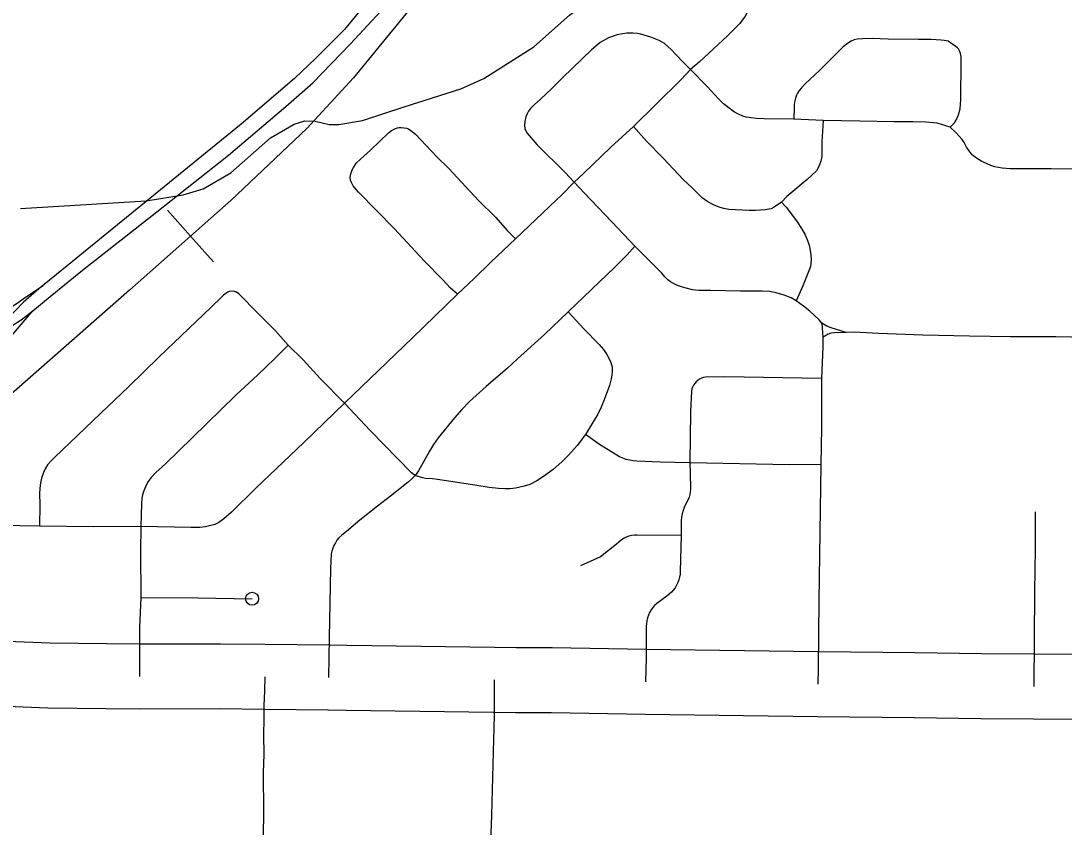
# Model space of a CAD drawing. Extents: x -19 to 366, y -4 to 359.
# Drawn here: x 150.286 to 151.042, y 185.832 to 186.417 of the extents above; entities that cross this region are included whole.
import ezdxf

# ---------------------------------------------------------------- set-up
doc = ezdxf.new("R2010")
doc.units = 0
for name, color, linetype in [('R_Contour Annot', 7, 'Continuous'), ('R_Striping', 7, 'Continuous'), ('R_Temp Easement', 7, 'Continuous'), ('R_Water Annot', 7, 'Continuous'), ('Sheet Fence', 7, 'Continuous')]:
    doc.layers.add(name, color=color, linetype=linetype)

msp = doc.modelspace()

# ---------------------------------------------------------------- linework, layer by layer
at = {"layer": 'R_Contour Annot'}
for p, q in [((150.46267, 185.96481), (150.46253, 185.96481)), ((150.46253, 185.96481), (150.5087, 185.96444)), ((150.50883, 185.96444), (150.52198, 185.96426)), ((150.52198, 185.96426), (150.52199, 185.96426)), ((150.52199, 185.96426), (150.62887, 185.96276)), ((150.62887, 185.96276), (150.62889, 185.96276)), ((150.73865, 185.96135), (150.86341, 185.95966)), ((150.86334, 185.95966), (150.93356, 185.95892)), ((150.93356, 185.95892), (150.93365, 185.95892)), ((150.93365, 185.95892), (150.98182, 185.95823)), ((150.98182, 185.95823), (150.98168, 185.95823)), ((150.98168, 185.95823), (151.01979, 185.95791)), ((150.50832, 185.9171), (150.46215, 185.91747)), ((150.52133, 185.91692), (150.50818, 185.9171)), ((150.6282, 185.91541), (150.52133, 185.91692)), ((150.86277, 185.91231), (150.738, 185.91401)), ((150.93306, 185.91158), (150.86284, 185.91231)), ((150.98114, 185.91089), (150.93297, 185.91158)), ((151.0194, 185.91056), (150.98128, 185.91088))]:
    msp.add_line(p, q, dxfattribs=at)
for points in [[(150.24218, 185.96657), (150.26324, 185.9676), (150.30654, 185.96578), (150.34773, 185.96529), (150.37174, 185.96522)], [(150.37165, 185.96522), (150.43023, 185.96527), (150.46267, 185.96481)], [(150.62889, 185.96276), (150.64456, 185.96252), (150.6707, 185.96243), (150.7387, 185.96135)], [(151.01984, 185.95791), (151.04922, 185.95761), (151.11726, 185.95727), (151.18426, 185.95601), (151.23794, 185.95471)], [(150.3716, 185.91788), (150.34738, 185.91795), (150.30527, 185.91844), (150.2634, 185.9202), (150.24449, 185.91928)], [(150.46201, 185.91747), (150.42991, 185.91792), (150.37169, 185.91788)], [(150.73795, 185.91401), (150.67024, 185.91508), (150.64412, 185.91518), (150.62818, 185.91541)], [(151.23679, 185.90737), (151.18324, 185.90867), (151.11669, 185.90992), (151.04886, 185.91026), (151.01935, 185.91056)]]:
    msp.add_lwpolyline(points, dxfattribs=at)
at = {"layer": 'R_Striping'}
for points in [[(150.55818, 186.45593), (150.53566, 186.42943), (150.52005, 186.41056), (150.49946, 186.38974), (150.48385, 186.37499), (150.44527, 186.34203), (150.42056, 186.32186), (150.35184, 186.26568), (150.31911, 186.23922), (150.29873, 186.22252), (150.28746, 186.21276), (150.28139, 186.20669), (150.27554, 186.20018), (150.27119, 186.19422)], [(150.24628, 186.05055), (150.24736, 186.0989), (150.2491, 186.12102), (150.2517, 186.13512), (150.25516, 186.14618), (150.26037, 186.15702), (150.26774, 186.17329), (150.27901, 186.18869), (150.29418, 186.20647), (150.30675, 186.2171), (150.33017, 186.23619), (150.38414, 186.27848), (150.43616, 186.31947), (150.47757, 186.35461), (150.49729, 186.37196), (150.5246, 186.40015), (150.54628, 186.42357), (150.56625, 186.44886)], [(150.81502, 186.43462), (150.81404, 186.42863), (150.81298, 186.42506), (150.81194, 186.4228), (150.81043, 186.42012), (150.80793, 186.41654), (150.80649, 186.41483), (150.79755, 186.40588), (150.77702, 186.38677), (150.77094, 186.38149)], [(150.77094, 186.38149), (150.76474, 186.3877), (150.75682, 186.39612), (150.75196, 186.40035), (150.75038, 186.40146), (150.74822, 186.40266), (150.74222, 186.40508), (150.73496, 186.40708), (150.73246, 186.40762), (150.72907, 186.40788), (150.72481, 186.40778), (150.72162, 186.4074), (150.71766, 186.40661), (150.71133, 186.40446), (150.70552, 186.40106), (150.69923, 186.39574), (150.67833, 186.37572), (150.67039, 186.36774), (150.66187, 186.35973), (150.65771, 186.35616), (150.65503, 186.35331), (150.65357, 186.35145), (150.6524, 186.34942), (150.65149, 186.34714), (150.65071, 186.34396), (150.65049, 186.34128), (150.65077, 186.33873), (150.65142, 186.33699), (150.65251, 186.33542), (150.65952, 186.3273), (150.67996, 186.30687), (150.68647, 186.29978)], [(150.95905, 186.33973), (150.96208, 186.34288), (150.96335, 186.34483), (150.96501, 186.34874), (150.96616, 186.35307), (150.96654, 186.35632), (150.96667, 186.35969), (150.96707, 186.38755), (150.9669, 186.39109), (150.96655, 186.39306), (150.96585, 186.39511), (150.96505, 186.39647), (150.96427, 186.39729), (150.95752, 186.40203), (150.95457, 186.40266), (150.95243, 186.40288), (150.94531, 186.4032), (150.93615, 186.40319), (150.91402, 186.40351), (150.90245, 186.40398), (150.89549, 186.40376), (150.89169, 186.40346), (150.88952, 186.40305), (150.88732, 186.40219), (150.88467, 186.4005), (150.88157, 186.39792), (150.87815, 186.39451), (150.8734, 186.39009), (150.86423, 186.38087), (150.854, 186.37125), (150.85125, 186.36828), (150.84972, 186.36638), (150.8484, 186.36436), (150.84773, 186.36297), (150.84692, 186.36078), (150.84611, 186.35777), (150.84597, 186.35602), (150.84609, 186.35393), (150.84569, 186.34565)], [(150.77094, 186.38149), (150.76415, 186.37419), (150.74599, 186.35648), (150.7295, 186.34012)], [(150.84569, 186.34565), (150.82421, 186.34581), (150.81866, 186.34605), (150.8145, 186.34646), (150.81124, 186.34705), (150.80885, 186.34777), (150.80573, 186.34907), (150.80275, 186.35064), (150.8007, 186.35198), (150.79487, 186.35676), (150.79121, 186.36029), (150.78313, 186.36904), (150.77094, 186.38149)], [(150.86694, 186.34469), (150.86613, 186.32903), (150.86602, 186.32329), (150.86614, 186.31841), (150.86541, 186.31502), (150.86397, 186.31111), (150.86216, 186.30813), (150.85539, 186.30185), (150.84062, 186.28947), (150.83677, 186.28536)], [(150.86694, 186.34469), (150.84569, 186.34565)], [(150.95905, 186.33973), (150.94949, 186.34254), (150.9469, 186.34296), (150.94141, 186.34348), (150.93196, 186.34369), (150.91836, 186.34369), (150.89349, 186.34401), (150.86694, 186.34469)], [(150.602, 186.21876), (150.59669, 186.22338), (150.59175, 186.22889), (150.57785, 186.2429), (150.55625, 186.26595), (150.53018, 186.29267), (150.52847, 186.29458), (150.52647, 186.29733), (150.52524, 186.29951), (150.52459, 186.30135), (150.52427, 186.30349), (150.52468, 186.3058), (150.52572, 186.30876), (150.52664, 186.31048), (150.52884, 186.31392), (150.53407, 186.31861), (150.53889, 186.32318), (150.55204, 186.3357), (150.55426, 186.33736), (150.55715, 186.33882), (150.55865, 186.3393), (150.55969, 186.33946), (150.56128, 186.33951), (150.56339, 186.33932), (150.56501, 186.33903), (150.56654, 186.33853), (150.56823, 186.33745), (150.57147, 186.33459), (150.58713, 186.31822), (150.5957, 186.30982), (150.61723, 186.28664), (150.62953, 186.27444), (150.63835, 186.2647), (150.64404, 186.25877)], [(150.7295, 186.34012), (150.71325, 186.32524), (150.69343, 186.3061), (150.68647, 186.29978)], [(150.83677, 186.28536), (150.8315, 186.28164), (150.82937, 186.28064), (150.82756, 186.2802), (150.82509, 186.27984), (150.81786, 186.27933), (150.81329, 186.27933), (150.79865, 186.28013), (150.79508, 186.28078), (150.79236, 186.28147), (150.78973, 186.28237), (150.78706, 186.28358), (150.78265, 186.28615), (150.77938, 186.28861), (150.77658, 186.2912), (150.77237, 186.29555), (150.76565, 186.30176), (150.75122, 186.31699), (150.73891, 186.32951), (150.7295, 186.34012)], [(151.08931, 186.30888), (151.03214, 186.3096), (151.00258, 186.30963), (150.99674, 186.31013), (150.99141, 186.31103), (150.98847, 186.31191), (150.98323, 186.31438), (150.98205, 186.31493), (150.97803, 186.31734), (150.97616, 186.31869), (150.97502, 186.31973), (150.9735, 186.32154), (150.97211, 186.3235), (150.97092, 186.32534), (150.96919, 186.32863), (150.96763, 186.3308), (150.96317, 186.33594), (150.95905, 186.33973)], [(150.68647, 186.29978), (150.67788, 186.29092), (150.66868, 186.28234), (150.64404, 186.25877)], [(150.7305, 186.25347), (150.71844, 186.26639), (150.69395, 186.29182), (150.68647, 186.29978)], [(150.83677, 186.28536), (150.84017, 186.28165), (150.84489, 186.27572), (150.84818, 186.2712), (150.85131, 186.26627), (150.85389, 186.26167), (150.85569, 186.25763), (150.85686, 186.25414), (150.85763, 186.25032), (150.85801, 186.24717), (150.85822, 186.24356), (150.85811, 186.24083), (150.8577, 186.23864), (150.85668, 186.23562), (150.85236, 186.2246), (150.84734, 186.21374)], [(150.64404, 186.25877), (150.62617, 186.24182), (150.61411, 186.23012), (150.602, 186.21876)], [(150.7305, 186.25347), (150.72486, 186.2473), (150.71611, 186.23834), (150.68233, 186.20587)], [(150.84734, 186.21374), (150.84369, 186.21591), (150.83878, 186.21788), (150.83285, 186.21966), (150.82811, 186.22057), (150.8229, 186.22087), (150.80691, 186.22081), (150.78535, 186.22123), (150.77701, 186.22122), (150.77454, 186.22147), (150.77221, 186.22191), (150.76674, 186.22323), (150.76359, 186.22416), (150.76134, 186.22505), (150.75845, 186.22645), (150.7564, 186.22767), (150.75444, 186.22914), (150.75224, 186.23133), (150.75011, 186.23378), (150.7305, 186.25347)], [(150.24862, 186.21163), (150.25582, 186.20886), (150.26232, 186.20691), (150.26622, 186.20647), (150.27121, 186.20669), (150.27619, 186.20799), (150.28226, 186.21168), (150.28898, 186.21645), (150.30172, 186.22497)], [(150.44179, 186.22006), (150.4397, 186.2208), (150.43654, 186.22051), (150.43553, 186.22006), (150.43421, 186.21918), (150.43257, 186.2179), (150.43068, 186.21614), (150.42334, 186.20894), (150.38592, 186.17312), (150.36372, 186.15139), (150.34361, 186.1324), (150.30993, 186.10016), (150.30753, 186.09776), (150.30492, 186.09482), (150.30313, 186.09209), (150.30191, 186.08928), (150.30068, 186.0853), (150.29953, 186.08044), (150.29923, 186.07437), (150.2993, 186.06584), (150.29917, 186.05038)], [(150.47933, 186.18181), (150.47002, 186.19212), (150.4576, 186.20456), (150.44364, 186.21901), (150.44179, 186.22006)], [(150.602, 186.21876), (150.56945, 186.18709), (150.52009, 186.13964)], [(150.86603, 186.19772), (150.86411, 186.20008), (150.85724, 186.20641), (150.85277, 186.21006), (150.84734, 186.21374)], [(150.27119, 186.19422), (150.27446, 186.19411), (150.27662, 186.19454), (150.27988, 186.19628), (150.28595, 186.20018), (150.29418, 186.20647)], [(150.68233, 186.20587), (150.66499, 186.18948), (150.64548, 186.17183), (150.63825, 186.16498), (150.62269, 186.15163), (150.6106, 186.14081), (150.60507, 186.13497), (150.59973, 186.12895), (150.58791, 186.11453), (150.58474, 186.10978), (150.58176, 186.10489), (150.57376, 186.09063), (150.57128, 186.08724)], [(150.68233, 186.20587), (150.69353, 186.19348), (150.70461, 186.18229), (150.70775, 186.17865), (150.71025, 186.175), (150.71221, 186.17142), (150.71308, 186.16924), (150.71399, 186.16566), (150.71408, 186.16282), (150.71388, 186.15998), (150.71344, 186.15717), (150.71226, 186.15243), (150.7084, 186.14207), (150.70621, 186.13685), (150.70369, 186.13164), (150.69484, 186.11692)], [(150.86603, 186.19772), (150.86685, 186.18759)], [(150.88373, 186.19097), (150.8729, 186.19423), (150.86971, 186.19557), (150.86603, 186.19772)], [(150.88373, 186.19097), (150.87529, 186.19052), (150.8725, 186.19036), (150.87055, 186.18964), (150.86808, 186.18831), (150.86685, 186.18759)], [(150.97312, 186.18834), (150.93928, 186.18895), (150.90697, 186.19006), (150.88934, 186.19113), (150.88373, 186.19097)], [(150.86685, 186.18759), (150.86671, 186.18041), (150.86586, 186.15743)], [(151.11274, 186.18631), (151.08123, 186.18673), (151.03564, 186.18767), (151.00264, 186.1878), (150.97312, 186.18834)], [(150.47933, 186.18181), (150.46966, 186.17194), (150.4574, 186.16026), (150.44137, 186.14535), (150.40986, 186.11453), (150.39034, 186.09578), (150.38338, 186.08942), (150.37994, 186.08579), (150.37786, 186.08297), (150.37631, 186.08015), (150.37463, 186.07617), (150.37371, 186.07314), (150.37333, 186.07072), (150.37301, 186.06702), (150.3725, 186.0502)], [(150.52009, 186.13964), (150.50246, 186.15759), (150.49026, 186.17102), (150.47933, 186.18181)], [(150.86586, 186.15743), (150.79584, 186.15868), (150.7818, 186.15848), (150.78029, 186.15818), (150.77881, 186.15768), (150.77744, 186.157), (150.77614, 186.15616), (150.77498, 186.15515), (150.77395, 186.154), (150.77306, 186.15274), (150.77235, 186.15136), (150.77182, 186.14992), (150.77149, 186.14841), (150.7709, 186.13326), (150.77048, 186.09644)], [(150.86586, 186.15743), (150.86578, 186.12185), (150.8653, 186.09511)], [(150.52009, 186.13964), (150.49066, 186.11106), (150.45595, 186.07802), (150.43819, 186.06054), (150.43265, 186.05584), (150.42896, 186.0532), (150.42614, 186.05179), (150.42337, 186.0509), (150.41951, 186.05011), (150.41521, 186.04959), (150.40885, 186.04951), (150.3725, 186.0502)], [(150.57128, 186.08724), (150.56876, 186.08906), (150.53871, 186.11993), (150.52009, 186.13964)], [(150.69484, 186.11692), (150.68866, 186.10896), (150.68243, 186.10187), (150.67767, 186.09713), (150.67139, 186.09166), (150.66438, 186.08637), (150.65954, 186.0833), (150.65443, 186.08072), (150.65195, 186.07984), (150.64941, 186.07915), (150.64409, 186.07808), (150.64024, 186.07759), (150.63658, 186.0775), (150.63162, 186.07779), (150.62503, 186.07855), (150.61449, 186.08029), (150.58749, 186.08432), (150.58385, 186.08476), (150.57885, 186.08509), (150.57663, 186.08543), (150.57128, 186.08724)], [(150.77048, 186.09644), (150.74911, 186.09688), (150.73204, 186.09756), (150.72942, 186.09781), (150.72683, 186.09826), (150.72425, 186.0989), (150.72174, 186.09972), (150.71932, 186.10073), (150.70491, 186.10963), (150.69484, 186.11692)], [(150.77048, 186.09644), (150.77068, 186.08921), (150.77077, 186.07732), (150.77066, 186.07531), (150.77032, 186.07332), (150.76979, 186.07138), (150.76638, 186.06405), (150.76545, 186.06182), (150.76477, 186.05949), (150.76434, 186.05711), (150.76415, 186.0547), (150.76398, 186.04366)], [(150.8653, 186.09511), (150.84254, 186.09505), (150.77048, 186.09644)], [(150.8653, 186.09511), (150.86393, 185.99687), (150.86346, 185.94738), (150.86309, 185.93598)], [(150.57128, 186.08724), (150.569, 186.0848), (150.56626, 186.08243), (150.55358, 186.07234), (150.54397, 186.06501), (150.53115, 186.05481), (150.52166, 186.0467), (150.51824, 186.04403), (150.5161, 186.04199), (150.5147, 186.04031), (150.5135, 186.03849), (150.51244, 186.03657), (150.5116, 186.03455), (150.51098, 186.03246), (150.51055, 186.03031), (150.50994, 186.01986), (150.50892, 185.96978), (150.50851, 185.94077)], [(151.02057, 186.06097), (151.02071, 186.03392), (151.02009, 186.00319), (151.01959, 185.93424)], [(150.29917, 186.05038), (150.27073, 186.05106), (150.24628, 186.05055)], [(150.3725, 186.0502), (150.33842, 186.05005), (150.29917, 186.05038)], [(150.3725, 186.0502), (150.37232, 186.03223), (150.37259, 185.99867)], [(150.76398, 186.04366), (150.73226, 186.04406), (150.73018, 186.04398), (150.72813, 186.04369), (150.72611, 186.04317), (150.72416, 186.04244), (150.72229, 186.0415), (150.72053, 186.04037), (150.71718, 186.03751), (150.70554, 186.0283), (150.69122, 186.02162)], [(150.76398, 186.04366), (150.76343, 186.01779), (150.76328, 186.01567), (150.76292, 186.01358), (150.76239, 186.01153), (150.76164, 186.00954), (150.76073, 186.00763), (150.75964, 186.00581), (150.75839, 186.0041), (150.75697, 186.00251), (150.75543, 186.00106), (150.75376, 185.99976), (150.74641, 185.99446), (150.74489, 185.99301), (150.74349, 185.99142), (150.74227, 185.9897), (150.74121, 185.98788), (150.74034, 185.98596), (150.73964, 185.98396), (150.73916, 185.98191), (150.73887, 185.97982), (150.73877, 185.97771), (150.73877, 185.95518), (150.73833, 185.93768)], [(150.37259, 185.99867), (150.3716, 185.97709), (150.37167, 185.94155)], [(150.37259, 185.99867), (150.41397, 185.99863), (150.45318, 185.99788)], [(150.46234, 185.94114), (150.46215, 185.93089), (150.46167, 185.92065), (150.46175, 185.91077), (150.46141, 185.89929), (150.46165, 185.88504), (150.46121, 185.87182), (150.46135, 185.84261), (150.46122, 185.82633), (150.46115, 185.81517), (150.46152, 185.81236), (150.46215, 185.8096), (150.46308, 185.80692), (150.46533, 185.8013), (150.46648, 185.79766)], [(150.62854, 185.93909), (150.62849, 185.91292), (150.6279, 185.88676), (150.62671, 185.84089), (150.62578, 185.81497), (150.62285, 185.71324), (150.62227, 185.68354), (150.62185, 185.65089)]]:
    msp.add_lwpolyline(points, dxfattribs=at)
msp.add_circle((150.45318, 185.99788), 0.00473, dxfattribs=at)
at = {"layer": 'R_Temp Easement'}
msp.add_lwpolyline([(150.28542, 186.2809), (150.37634, 186.28627), (150.40323, 186.29077), (150.41761, 186.29502), (150.43784, 186.3067), (150.46655, 186.33209), (150.48375, 186.34186), (150.49132, 186.34436), (150.4989, 186.34402), (150.50895, 186.3416), (150.51615, 186.34163), (150.53319, 186.34457), (150.56328, 186.35439), (150.60453, 186.36751), (150.62118, 186.37499), (150.65728, 186.39795), (150.68315, 186.42105), (150.69524, 186.43023), (150.70262, 186.43349), (150.72193, 186.43833)], dxfattribs=at)
at = {"layer": 'R_Water Annot'}
for q in [(150.39194, 186.2795), (150.42511, 186.24208)]:
    msp.add_line((150.40853, 186.26079), q, dxfattribs=at)
for points in [[(151.12643, 187.42371), (151.04002, 187.26432), (150.94141, 187.08249), (150.83851, 186.89209), (150.74814, 186.72577), (150.66964, 186.57892), (150.63205, 186.5149), (150.58225, 186.44373), (150.52662, 186.37553), (150.49287, 186.33885), (150.43795, 186.28688), (150.36424, 186.22154), (150.13717, 186.02206), (149.83737, 185.75723), (149.55241, 185.50726), (149.46732, 185.44044), (149.22293, 185.26967), (148.91473, 185.05385)], [(150.66453, 186.57022), (150.63205, 186.5149), (150.58225, 186.44373), (150.52662, 186.37553), (150.49287, 186.33885), (150.43795, 186.28688), (150.36424, 186.22154), (150.13717, 186.02206), (150.09618, 185.98585)]]:
    msp.add_lwpolyline(points, dxfattribs=at)
at = {"layer": 'Sheet Fence'}
for points in [[(154.11585, 1.87092), (153.9063, 10.48743), (153.69602, 19.10409), (153.48501, 27.72087), (153.27327, 36.3378), (153.0608, 44.95486), (152.84759, 53.57206), (152.63366, 62.1894), (152.419, 70.80688), (152.20362, 79.42449), (151.98751, 88.04225), (151.77068, 96.66014), (151.55312, 105.27817), (151.33484, 113.89634), (151.11584, 122.51465), (150.89612, 131.13311), (150.67568, 139.7517), (150.45452, 148.37043), (150.23264, 156.98931), (150.01005, 165.60832), (149.78674, 174.22748), (149.56272, 182.84677), (149.33799, 191.46621), (149.11254, 200.0858), (148.88638, 208.70552), (148.65952, 217.32539), (148.43194, 225.9454), (148.20366, 234.56555), (147.97466, 243.18584), (147.74497, 251.80628), (147.51457, 260.42687), (147.28346, 269.04759), (147.05165, 277.66846), (146.81914, 286.28948), (146.58593, 294.91064), (146.35202, 303.53194), (146.11742, 312.15339), (145.88211, 320.77499), (145.64611, 329.39673), (145.40941, 338.01861), (145.17202, 346.64065)], [(0, 180.89994), (7.12284, 180.90436), (14.24566, 180.9176), (21.36847, 180.93968), (28.49124, 180.97058), (35.61397, 181.01031), (42.73664, 181.05888), (49.85925, 181.11627), (56.98178, 181.18249), (64.10422, 181.25754), (71.22656, 181.34142), (78.3488, 181.43413), (85.47091, 181.53567), (92.5929, 181.64603), (99.71474, 181.76523), (106.83643, 181.89325), (113.95795, 182.0301), (121.0793, 182.17578), (128.20046, 182.33029), (135.32143, 182.49362), (142.44218, 182.66579), (149.56272, 182.84677), (156.68303, 183.03659), (163.8031, 183.23523), (170.92291, 183.4427), (178.04247, 183.65899), (185.16175, 183.88411), (192.28074, 184.11805), (199.39944, 184.36082), (206.51784, 184.61242), (213.63591, 184.87283), (220.75366, 185.14207), (227.87107, 185.42014), (234.98813, 185.70702), (242.10483, 186.00273), (249.22115, 186.30726), (256.33709, 186.62061), (263.45264, 186.94279), (270.56779, 187.27378), (277.68251, 187.61359), (284.79682, 187.96222), (291.91068, 188.31967), (299.02409, 188.68594), (306.13705, 189.06103), (313.24954, 189.44494), (320.36154, 189.83766), (327.47305, 190.23919), (334.58406, 190.64954), (341.69455, 191.06871)]]:
    msp.add_spline(points, degree=3, dxfattribs=at)

doc.saveas('drawing.dxf')
